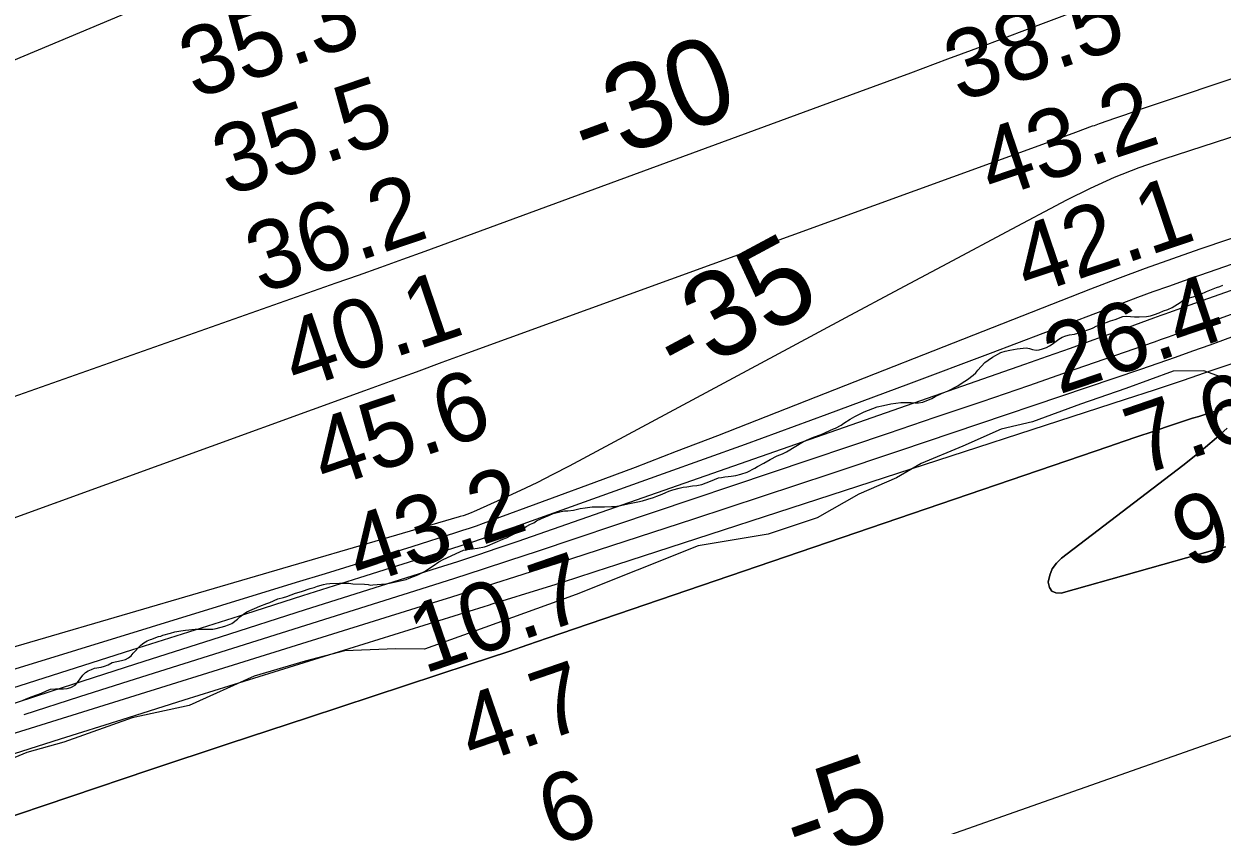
# Model space of a CAD drawing. Extents: x 3187622 to 3225504, y 800805 to 826213.
# Drawn here: x 3219572 to 3220737, y 814201 to 814979 of the extents above; entities that cross this region are included whole.
import ezdxf

# ---------------------------------------------------------------- set-up
doc = ezdxf.new("R2010")
doc.units = 0
for name, color, linetype in [('V-RIVR-EDGE', 7, 'Continuous'), ('V-RIVR-RANG', 7, 'Continuous'), ('V-SITE-VEGE', 7, 'Continuous'), ('V-TOPO-DPTH', 7, 'Continuous'), ('V-TOPO-MAJR', 7, 'Continuous'), ('V-TOPO-MINR', 7, 'Continuous'), ('V-TOPO-MINR-IDEN', 7, 'Continuous'), ('V-TOPO-WATR', 7, 'Continuous')]:
    doc.layers.add(name, color=color, linetype=linetype)

msp = doc.modelspace()

# ---------------------------------------------------------------- linework, layer by layer
at = {"layer": 'V-RIVR-EDGE'}
msp.add_lwpolyline([(3220753.6, 814628.3), (3220736.3, 814636.2), (3220719.3, 814642.3), (3220689.3, 814642), (3220643.2, 814625.1), (3220599.3, 814610), (3220552.7, 814592.8), (3220522.3, 814585.4), (3220484.8, 814569), (3220444.4, 814552.2), (3220420.4, 814538.3), (3220383.9, 814522.3), (3220343.4, 814499.4), (3220295.5, 814483.4), (3220227.7, 814472.3), (3220108.9, 814424.8), (3220020.2, 814392.8), (3219961.4, 814371.7), (3219933.6, 814372.2), (3219883.6, 814370.1), (3219845.4, 814360.2), (3219795.8, 814345.6), (3219732.7, 814317), (3219677.4, 814305), (3219610.9, 814281.3), (3219574.8, 814271.3), (3219452.5, 814220.4)], dxfattribs=at)
at = {"layer": 'V-SITE-VEGE'}
for p, q in [((3220716.3, 814716.7), (3220721.9, 814719.3)), ((3220721.9, 814719.3), (3220725.1, 814720.5)), ((3220725.1, 814720.5), (3220731.6, 814723.2)), ((3220731.6, 814723.2), (3220734.6, 814724.3)), ((3220734.6, 814724.3), (3220737.7, 814725.5)), ((3220688.4, 814703.8), (3220696.2, 814708.8)), ((3220696.2, 814708.8), (3220698.7, 814710.5)), ((3220698.7, 814710.5), (3220704.1, 814712.9)), ((3220704.1, 814712.9), (3220708.7, 814714.1)), ((3220708.7, 814714.1), (3220712.8, 814715.3)), ((3220712.8, 814715.3), (3220716.3, 814716.7)), ((3220633, 814692.2), (3220640.3, 814694.9)), ((3220640.3, 814694.9), (3220644, 814695.3)), ((3220644, 814695.3), (3220651.7, 814694.7)), ((3220656.3, 814694.6), (3220663.3, 814695)), ((3220663.3, 814695), (3220667.3, 814695.7)), ((3220667.3, 814695.7), (3220671.2, 814696.9)), ((3220671.2, 814696.9), (3220675.8, 814698.7)), ((3220675.8, 814698.7), (3220680, 814700.4)), ((3220680, 814700.4), (3220684.2, 814701.9)), ((3220684.2, 814701.9), (3220688.4, 814703.8)), ((3220609.2, 814682.9), (3220611.7, 814684.1)), ((3220611.7, 814684.1), (3220614.6, 814685.6)), ((3220614.6, 814685.6), (3220621.1, 814688.3)), ((3220621.1, 814688.3), (3220624.3, 814689.2)), ((3220624.3, 814689.2), (3220628.6, 814690.8)), ((3220628.6, 814690.8), (3220633, 814692.2)), ((3220651.7, 814694.7), (3220656.3, 814694.6)), ((3220574.3, 814670.2), (3220578.3, 814673)), ((3220578.3, 814673), (3220581.6, 814675)), ((3220581.6, 814675), (3220585, 814676.2)), ((3220585, 814676.2), (3220588.5, 814677.3)), ((3220588.5, 814677.3), (3220593.3, 814678)), ((3220593.3, 814678), (3220600, 814679.9)), ((3220600, 814679.9), (3220609.2, 814682.9)), ((3220513.7, 814655.5), (3220521.7, 814659.9)), ((3220521.7, 814659.9), (3220525.9, 814661.2)), ((3220525.9, 814661.2), (3220530.7, 814662.4)), ((3220530.7, 814662.4), (3220534.1, 814663.1)), ((3220534.1, 814663.1), (3220537.6, 814663.6)), ((3220537.6, 814663.6), (3220546.5, 814664.6)), ((3220546.5, 814664.6), (3220549.8, 814664.1)), ((3220549.8, 814664.1), (3220552.7, 814663.1)), ((3220552.7, 814663.1), (3220556.1, 814662.3)), ((3220556.1, 814662.3), (3220559.1, 814662.5)), ((3220559.1, 814662.5), (3220562.4, 814663.6)), ((3220562.4, 814663.6), (3220566.1, 814664.9)), ((3220566.1, 814664.9), (3220569.1, 814666.5)), ((3220569.1, 814666.5), (3220571.8, 814668.2)), ((3220571.8, 814668.2), (3220574.3, 814670.2)), ((3220499.6, 814642.8), (3220506.4, 814650.2)), ((3220506.4, 814650.2), (3220509.4, 814652.6)), ((3220509.4, 814652.6), (3220513.7, 814655.5)), ((3220489.4, 814633.9), (3220494.9, 814638)), ((3220494.9, 814638), (3220497.4, 814640.2)), ((3220497.4, 814640.2), (3220499.6, 814642.8)), ((3220470.6, 814622.8), (3220479.9, 814627.8)), ((3220479.9, 814627.8), (3220484.2, 814630.7)), ((3220484.2, 814630.7), (3220486.9, 814632.2)), ((3220486.9, 814632.2), (3220489.4, 814633.9)), ((3220446, 814611.7), (3220454.7, 814615.3)), ((3220454.7, 814615.3), (3220458, 814617.3)), ((3220458, 814617.3), (3220464.1, 814620.1)), ((3220464.1, 814620.1), (3220470.6, 814622.8)), ((3220379.9, 814597.7), (3220389.1, 814602.5)), ((3220389.1, 814602.5), (3220401.6, 814607.2)), ((3220401.6, 814607.2), (3220407.6, 814608.7)), ((3220407.6, 814608.7), (3220415, 814610.3)), ((3220415, 814610.3), (3220424.7, 814611.6)), ((3220424.7, 814611.6), (3220428.9, 814611.6)), ((3220428.9, 814611.6), (3220434.8, 814611.4)), ((3220434.8, 814611.4), (3220438.5, 814611.1)), ((3220438.5, 814611.1), (3220441.8, 814611.1)), ((3220441.8, 814611.1), (3220446, 814611.7)), ((3220366.5, 814589.5), (3220369.2, 814591.4)), ((3220369.2, 814591.4), (3220375.2, 814595.1)), ((3220375.2, 814595.1), (3220379.9, 814597.7)), ((3220339.8, 814577.8), (3220347, 814580.4)), ((3220347, 814580.4), (3220359.2, 814585.9)), ((3220359.2, 814585.9), (3220361, 814586.4)), ((3220361, 814586.4), (3220366.5, 814589.5)), ((3220313.6, 814563.6), (3220330.1, 814573.5)), ((3220330.1, 814573.5), (3220333, 814574.9)), ((3220333, 814574.9), (3220339.8, 814577.8)), ((3220291.4, 814552.5), (3220297.6, 814556.2)), ((3220297.6, 814556.2), (3220304.4, 814559.5)), ((3220304.4, 814559.5), (3220309.6, 814561.5)), ((3220309.6, 814561.5), (3220313.6, 814563.6)), ((3220269, 814541.7), (3220275.1, 814543.9)), ((3220275.1, 814543.9), (3220282.6, 814547.5)), ((3220282.6, 814547.5), (3220285.2, 814549.2)), ((3220285.2, 814549.2), (3220291.4, 814552.5)), ((3220231.1, 814531.7), (3220239.6, 814535)), ((3220239.6, 814535), (3220247.3, 814538.1)), ((3220247.3, 814538.1), (3220250.4, 814538.6)), ((3220250.4, 814538.6), (3220253.6, 814539.3)), ((3220253.6, 814539.3), (3220256.6, 814539.5)), ((3220256.6, 814539.5), (3220259.7, 814540)), ((3220259.7, 814540), (3220264.2, 814540.6)), ((3220264.2, 814540.6), (3220269, 814541.7)), ((3220184, 814519.1), (3220187.4, 814520.5)), ((3220187.4, 814520.5), (3220192.6, 814522.4)), ((3220192.6, 814522.4), (3220196.2, 814524.1)), ((3220196.2, 814524.1), (3220199.1, 814525.3)), ((3220199.1, 814525.3), (3220203.1, 814526.7)), ((3220203.1, 814526.7), (3220209.1, 814528.3)), ((3220209.1, 814528.3), (3220213.1, 814529.1)), ((3220213.1, 814529.1), (3220216.5, 814529.5)), ((3220216.5, 814529.5), (3220222.2, 814530.4)), ((3220222.2, 814530.4), (3220226.4, 814530.8)), ((3220226.4, 814530.8), (3220231.1, 814531.7)), ((3220112.7, 814508.3), (3220117.7, 814509.2)), ((3220117.7, 814509.2), (3220124.6, 814510.1)), ((3220124.6, 814510.1), (3220128.4, 814510.1)), ((3220128.4, 814510.1), (3220133.3, 814510)), ((3220133.3, 814510), (3220136.6, 814510.2)), ((3220136.6, 814510.2), (3220143.3, 814510.3)), ((3220143.3, 814510.3), (3220147, 814510.5)), ((3220147, 814510.5), (3220152.2, 814511.2)), ((3220152.2, 814511.2), (3220160.9, 814513.3)), ((3220160.9, 814513.3), (3220169, 814514.9)), ((3220169, 814514.9), (3220173.5, 814516)), ((3220173.5, 814516), (3220178.5, 814517.4)), ((3220178.5, 814517.4), (3220184, 814519.1)), ((3220070.3, 814496.3), (3220075.2, 814498.7)), ((3220075.2, 814498.7), (3220083.2, 814501.8)), ((3220083.2, 814501.8), (3220086.5, 814503.5)), ((3220086.5, 814503.5), (3220090.5, 814504.7)), ((3220090.5, 814504.7), (3220094.4, 814505.4)), ((3220094.4, 814505.4), (3220097.6, 814506.1)), ((3220097.6, 814506.1), (3220100.9, 814506.3)), ((3220100.9, 814506.3), (3220106.3, 814506.9)), ((3220106.3, 814506.9), (3220112.7, 814508.3)), ((3220049.5, 814484), (3220054.2, 814486.5)), ((3220054.2, 814486.5), (3220057.5, 814488.7)), ((3220057.5, 814488.7), (3220060.3, 814490.8)), ((3220060.3, 814490.8), (3220064.7, 814493.2)), ((3220064.7, 814493.2), (3220067.7, 814494.5)), ((3220067.7, 814494.5), (3220070.3, 814496.3)), ((3220022.9, 814472.3), (3220037.6, 814478.5)), ((3220037.6, 814478.5), (3220041.1, 814480)), ((3220041.1, 814480), (3220045.3, 814482.1)), ((3220045.3, 814482.1), (3220049.5, 814484)), ((3219979.6, 814458.9), (3219995.8, 814466.3)), ((3219995.8, 814466.3), (3219999.3, 814467.8)), ((3219999.3, 814467.8), (3220003.3, 814468.5)), ((3220003.3, 814468.5), (3220013.2, 814469.8)), ((3220013.2, 814469.8), (3220019.9, 814471.2)), ((3220019.9, 814471.2), (3220022.9, 814472.3)), ((3219961.4, 814447.1), (3219969.9, 814452.6)), ((3219969.9, 814452.6), (3219975.6, 814456.7)), ((3219975.6, 814456.7), (3219979.6, 814458.9)), ((3219927.6, 814435.8), (3219943.7, 814439.5)), ((3219943.7, 814439.5), (3219946.7, 814440.6)), ((3219946.7, 814440.6), (3219950.9, 814442.3)), ((3219950.9, 814442.3), (3219954.9, 814444)), ((3219954.9, 814444), (3219961.4, 814447.1)), ((3219836, 814426), (3219841.8, 814427.7)), ((3219841.8, 814427.7), (3219850.3, 814430.7)), ((3219850.3, 814430.7), (3219854.2, 814431.7)), ((3219854.2, 814431.7), (3219857.5, 814433.1)), ((3219857.5, 814433.1), (3219863.2, 814434.7)), ((3219863.2, 814434.7), (3219866.4, 814435.2)), ((3219866.4, 814435.2), (3219869.4, 814435.4)), ((3219869.4, 814435.4), (3219878.8, 814435.8)), ((3219878.8, 814435.8), (3219882.7, 814435.9)), ((3219882.7, 814435.9), (3219888, 814435.8)), ((3219888, 814435.8), (3219891.9, 814435.3)), ((3219891.9, 814435.3), (3219903.3, 814434.8)), ((3219903.3, 814434.8), (3219906.9, 814434.5)), ((3219906.9, 814434.5), (3219909, 814434)), ((3219909, 814434), (3219911.2, 814434.3)), ((3219911.2, 814434.3), (3219915.6, 814434.5)), ((3219915.6, 814434.5), (3219924, 814435.3)), ((3219924, 814435.3), (3219927.6, 814435.8)), ((3219801.5, 814413.4), (3219808.2, 814416.1)), ((3219808.2, 814416.1), (3219811, 814417.2)), ((3219811, 814417.2), (3219818.9, 814420.6)), ((3219818.9, 814420.6), (3219824.3, 814422)), ((3219824.3, 814422), (3219827.6, 814423)), ((3219827.6, 814423), (3219836, 814426)), ((3219782, 814403.3), (3219785.5, 814405.8)), ((3219785.5, 814405.8), (3219788.8, 814407.9)), ((3219788.8, 814407.9), (3219801.5, 814413.4)), ((3219759.1, 814391.8), (3219767.3, 814394.2)), ((3219767.3, 814394.2), (3219771, 814395.4)), ((3219771, 814395.4), (3219774.3, 814396.8)), ((3219774.3, 814396.8), (3219779.8, 814400.9)), ((3219779.8, 814400.9), (3219782, 814403.3)), ((3219692, 814379.8), (3219695.1, 814381.2)), ((3219695.1, 814381.2), (3219696.6, 814381.6)), ((3219696.6, 814381.6), (3219698.6, 814382.4)), ((3219698.6, 814382.4), (3219702.8, 814384)), ((3219702.8, 814384), (3219705.2, 814384.5)), ((3219705.2, 814384.5), (3219707.2, 814385.2)), ((3219707.2, 814385.2), (3219714.7, 814387.4)), ((3219714.7, 814387.4), (3219718.9, 814388.5)), ((3219718.9, 814388.5), (3219724.6, 814389.6)), ((3219724.6, 814389.6), (3219729.1, 814390.3)), ((3219729.1, 814390.3), (3219738.7, 814391.1)), ((3219738.7, 814391.1), (3219755.8, 814391.2)), ((3219755.8, 814391.2), (3219759.1, 814391.8)), ((3219678.2, 814367.9), (3219685.8, 814375.7)), ((3219685.8, 814375.7), (3219688.6, 814377.9)), ((3219688.6, 814377.9), (3219692, 814379.8)), ((3219653.9, 814356.4), (3219657.8, 814358.7)), ((3219657.8, 814358.7), (3219666.8, 814360.6)), ((3219666.8, 814360.6), (3219670.7, 814361.8)), ((3219670.7, 814361.8), (3219673.7, 814363.4)), ((3219673.7, 814363.4), (3219676.3, 814365.4)), ((3219676.3, 814365.4), (3219678.2, 814367.9)), ((3219626.9, 814342.9), (3219629.4, 814346.4)), ((3219629.4, 814346.4), (3219631.9, 814349)), ((3219631.9, 814349), (3219634.7, 814350.7)), ((3219634.7, 814350.7), (3219637.7, 814352.1)), ((3219637.7, 814352.1), (3219640.7, 814353.3)), ((3219640.7, 814353.3), (3219647.3, 814354.3)), ((3219647.3, 814354.3), (3219650.4, 814355.1)), ((3219650.4, 814355.1), (3219653.9, 814356.4)), ((3219614.1, 814333.4), (3219617.6, 814334.4)), ((3219617.6, 814334.4), (3219621.8, 814336.6)), ((3219621.8, 814336.6), (3219624.3, 814339.3)), ((3219624.3, 814339.3), (3219626.9, 814342.9)), ((3219570.6, 814321.8), (3219574.4, 814323.5)), ((3219574.4, 814323.5), (3219580.1, 814325.8)), ((3219580.1, 814325.8), (3219589.1, 814328.9)), ((3219589.1, 814328.9), (3219594.1, 814331.3)), ((3219594.1, 814331.3), (3219597.8, 814332.7)), ((3219597.8, 814332.7), (3219602.7, 814333.1)), ((3219602.7, 814333.1), (3219610.7, 814333.2)), ((3219610.7, 814333.2), (3219614.1, 814333.4))]:
    msp.add_line(p, q, dxfattribs=at)
at = {"layer": 'V-TOPO-DPTH'}
for points in [[(3221131.3, 814817.2), (3220724.9, 814667.3), (3220708.2, 814661.2), (3220691.4, 814655.2), (3220674.5, 814649.3), (3220657.7, 814643.6), (3220423.3, 814564.5), (3220356.6, 814542.1), (3220289.9, 814520), (3220223.1, 814498.1), (3220156.3, 814476.3), (3220091.6, 814455.4), (3220057, 814444.3), (3220022.4, 814433.3), (3219987.8, 814422.4), (3219953.2, 814411.5), (3219512.5, 814274.3)], [(3219540.6, 814202.6), (3219617.6, 814228.5), (3219694.5, 814254.3), (3219771.6, 814279.9), (3219848.6, 814305.4), (3220005.9, 814357.2), (3220024.6, 814363.4), (3220043.4, 814369.6), (3220062.1, 814376), (3220080.8, 814382.3), (3220626.9, 814568.8), (3220640.9, 814573.5), (3220655, 814578.3), (3220669, 814583), (3220683, 814587.7), (3220708.1, 814596.1), (3220709.6, 814596.6), (3220714.2, 814598), (3220724, 814601.1), (3220730.5, 814603), (3220737, 814604.7)], [(3219540.6, 814202.6), (3219617.6, 814228.5), (3219694.5, 814254.3), (3219771.6, 814279.9), (3219848.6, 814305.4), (3220005.9, 814357.2), (3220024.6, 814363.4), (3220043.4, 814369.6), (3220062.1, 814376), (3220080.8, 814382.3), (3220626.9, 814568.8), (3220640.9, 814573.5), (3220655, 814578.3), (3220669, 814583), (3220683, 814587.7), (3220708.1, 814596.1), (3220709.6, 814596.6), (3220714.2, 814598), (3220724, 814601.1), (3220730.5, 814603), (3220737, 814604.7)], [(3220741.9, 814586.6), (3220731.5, 814577.1), (3220720.8, 814567.9), (3220709.9, 814559), (3220698.8, 814550.3), (3220580.8, 814460.2), (3220575.8, 814455.2), (3220571.8, 814449.8), (3220569.3, 814443.5), (3220567.7, 814436.7), (3220569, 814431.7), (3220571.3, 814428), (3220575.3, 814426.4), (3220580.5, 814426), (3220727.7, 814467.6), (3220740.2, 814471.3)], [(3220741.9, 814586.6), (3220731.5, 814577.1), (3220720.8, 814567.9), (3220709.9, 814559), (3220698.8, 814550.3), (3220580.8, 814460.2), (3220575.8, 814455.2), (3220571.8, 814449.8), (3220569.3, 814443.5), (3220567.7, 814436.7), (3220569, 814431.7), (3220571.3, 814428), (3220575.3, 814426.4), (3220580.5, 814426), (3220727.7, 814467.6), (3220740.2, 814471.3)]]:
    msp.add_lwpolyline(points, dxfattribs=at)
at = {"layer": 'V-TOPO-MAJR'}
msp.add_lwpolyline([(3220840, 814778.3), (3220700, 814729.7), (3220684.8, 814724.3), (3220669.7, 814718.9), (3220654.6, 814713.4), (3220639.6, 814707.8), (3220511.3, 814659.1), (3220432.1, 814629.3), (3220352.7, 814599.8), (3220273.2, 814570.7), (3220193.6, 814542), (3220035.3, 814485.3), (3220022.2, 814480.7), (3220009.1, 814476.2), (3219995.9, 814471.8), (3219982.7, 814467.6), (3219898.3, 814440.9), (3219842.9, 814423.4), (3219787.5, 814405.8), (3219732.1, 814388.2), (3219676.7, 814370.6), (3219397.2, 814281.6)], dxfattribs=at)
at = {"layer": 'V-TOPO-MINR'}
for points in [[(3219303.4, 814405.4), (3219903.6, 814623.2), (3219928.6, 814632.3), (3219953.6, 814641.4), (3219978.6, 814650.5), (3220003.6, 814659.6), (3220555.6, 814859.9), (3220565.4, 814863.5), (3220575.2, 814867), (3220585, 814870.6), (3220594.8, 814874.2), (3220611.1, 814880.2), (3220612.8, 814880.8), (3220614.4, 814881.4), (3220617.7, 814882.5), (3220633.7, 814888.1), (3220643.3, 814891.5), (3220653, 814894.8), (3220662.6, 814898.1), (3220672.3, 814901.4), (3221261.1, 815098.8)], [(3219495.1, 814593.7), (3219875.7, 814727.7), (3219897.3, 814735.3), (3219919, 814743.1), (3219940.6, 814750.9), (3219962.2, 814758.7), (3220361.8, 814905.3), (3220398, 814918.6), (3220434.2, 814932), (3220470.4, 814945.4), (3220506.5, 814958.9), (3220542.7, 814972.5), (3220578.8, 814986.1), (3220614.9, 814999.7), (3220651, 815013.4), (3220689.3, 815028), (3220744.6, 815049.1)], [(3219794.5, 815041.6), (3219194.6, 814790)], [(3220941.9, 814932.8), (3220680.2, 814848.1), (3220655.9, 814839.5), (3220632, 814830.1), (3220608.6, 814819.5), (3220585.6, 814808), (3220527, 814776.9), (3220474.9, 814749.3), (3220422.9, 814721.6), (3220370.9, 814693.8), (3220318.9, 814665.9), (3220102.1, 814549.6), (3220086.4, 814541.4), (3220070.7, 814533.4), (3220054.7, 814525.8), (3220038.7, 814518.4), (3220009, 814505.1), (3220007.7, 814504.5), (3220003.7, 814503), (3219999.1, 814501.4), (3219996.2, 814500.5), (3219995.2, 814500.2), (3219339.1, 814308.5)], [(3221128.4, 814899.7), (3220715.4, 814760.5), (3220688.6, 814751.2), (3220662, 814741.7), (3220635.4, 814731.8), (3220609, 814721.7), (3220246.3, 814579.2), (3220206.3, 814563.7), (3220166.2, 814548.3), (3220126, 814533.3), (3220085.8, 814518.4), (3220018.4, 814493.8), (3220011.7, 814491.4), (3220005.1, 814489.1), (3219998.4, 814486.9), (3219991.6, 814484.7), (3219949.1, 814471.3), (3219921.1, 814462.5), (3219893, 814453.7), (3219865, 814445), (3219836.9, 814436.4), (3219409.3, 814305)], [(3221131.3, 814817.2), (3220724.9, 814667.3), (3220708.2, 814661.2), (3220691.4, 814655.2), (3220674.5, 814649.3), (3220657.7, 814643.6), (3220423.3, 814564.5), (3220356.6, 814542.1), (3220289.9, 814520), (3220223.1, 814498.1), (3220156.3, 814476.3), (3220091.6, 814455.4), (3220057, 814444.3), (3220022.4, 814433.3), (3219987.8, 814422.4), (3219953.2, 814411.5), (3219512.5, 814274.3)], [(3220745.6, 814720.3), (3220722.9, 814712.2), (3220684.7, 814698.5), (3220681.1, 814697.2), (3220677.5, 814695.9), (3220673.9, 814694.6), (3220670.4, 814693.3), (3220633.4, 814679.9), (3220611.3, 814671.9), (3220589.2, 814664), (3220567, 814656.1), (3220544.9, 814648.4), (3220052.3, 814476.5), (3220032.7, 814469.8), (3220013.1, 814463.2), (3219993.5, 814456.7), (3219973.7, 814450.4), (3219845.5, 814409.8), (3219763, 814383.5), (3219680.5, 814357.1), (3219598.1, 814330.5), (3219515.7, 814303.7)], [(3220802.9, 814717.8), (3220698.4, 814679.9), (3220691.5, 814677.4), (3220684.6, 814675), (3220677.8, 814672.6), (3220670.9, 814670.2), (3220593.9, 814643.5), (3220548.6, 814627.8), (3220503.2, 814612.2), (3220457.7, 814596.8), (3220412.2, 814581.4), (3220070.9, 814466.7), (3220044.2, 814457.8), (3220017.5, 814449), (3219990.8, 814440.4), (3219964, 814431.9), (3219680.3, 814342.5), (3219626, 814325.3), (3219571.9, 814308)], [(3221724, 814651.3), (3221565, 814588.2), (3221539.6, 814578.2), (3221514.2, 814568.4), (3221488.7, 814558.8), (3221463.1, 814549.3), (3220818.2, 814313.1), (3220816.7, 814312.5), (3220812, 814310.8), (3220808.9, 814309.7), (3220807, 814309.1), (3220804, 814308), (3220803.1, 814307.7), (3220193.1, 814092.9), (3220169.6, 814084.4), (3220146.3, 814075.7), (3220123.1, 814066.5), (3220100, 814057.1), (3219869.2, 813960.3), (3219809.2, 813935.2), (3219749.2, 813910.3), (3219689.1, 813885.7), (3219629, 813861.1), (3219533.9, 813822.5)], [(3220755, 814651.9), (3220727, 814642.4), (3220699, 814632.9), (3220670.9, 814623.6), (3220642.8, 814614.4), (3220148.2, 814453.6), (3220128.2, 814447.1), (3220108.2, 814440.7), (3220088.1, 814434.4), (3220068.1, 814428.2), (3220036.7, 814418.4), (3220032.3, 814417.1), (3220027.9, 814415.7), (3220023.5, 814414.3), (3220019.1, 814413), (3219727.7, 814322.1), (3219667.4, 814303.2), (3219607.2, 814284.2), (3219547, 814265)]]:
    msp.add_lwpolyline(points, dxfattribs=at)
at = {"layer": 'V-TOPO-WATR'}
for points in [[(3220737, 814604.7), (3220730.5, 814603), (3220724, 814601.1), (3220714.2, 814598), (3220709.6, 814596.6), (3220708.1, 814596.1), (3220683, 814587.7), (3220669, 814583), (3220655, 814578.3), (3220640.9, 814573.5), (3220626.9, 814568.8), (3220080.8, 814382.3), (3220062.1, 814376), (3220043.4, 814369.6), (3220024.6, 814363.4), (3220005.9, 814357.2), (3219848.6, 814305.4), (3219771.6, 814279.9), (3219694.5, 814254.3), (3219617.6, 814228.5), (3219540.6, 814202.6)], [(3220740.2, 814471.3), (3220727.7, 814467.6), (3220580.5, 814426), (3220575.3, 814426.4), (3220571.3, 814428), (3220569, 814431.7), (3220567.7, 814436.7), (3220569.3, 814443.5), (3220571.8, 814449.8), (3220575.8, 814455.2), (3220580.8, 814460.2), (3220698.8, 814550.3), (3220709.9, 814559), (3220720.8, 814567.9), (3220731.5, 814577.1), (3220741.9, 814586.6)]]:
    msp.add_lwpolyline(points, dxfattribs=at)

# ---------------------------------------------------------------- texts
at = {"layer": 'V-RIVR-RANG'}
for s, rotation, p in [('35.3', 18.6683, (3219738, 814906)), ('38.5', 18.6483, (3220481.6, 814903)), ('35.5', 18.6683, (3219770.2, 814811.4)), ('43.2', 18.6483, (3220513.8, 814808.4)), ('36.2', 18.6683, (3219802.5, 814716.7)), ('42.1', 18.6483, (3220548.2, 814714.5)), ('40.1', 18.6683, (3219837, 814622.8)), ('26.4', 18.6483, (3220578.2, 814619)), ('45.6', 18.6683, (3219865.2, 814526.8)), ('7.6', 18.9629, (3220657.5, 814539.8)), ('43.2', 18.6683, (3219899.2, 814432.7)), ('9.1', 18.9629, (3220703.4, 814449.9)), ('10.7', 18.9787, (3219961, 814347.5)), ('4.7', 18.9787, (3220008.7, 814258.2)), ('6', 18.9787, (3220086.8, 814179.3))]:
    msp.add_text(s, height=67, rotation=rotation, dxfattribs=at).set_placement(p)
at = {"layer": 'V-TOPO-MINR-IDEN'}
for s, rotation, p in [('-30', 20.1362, (3220120.2, 814838.8)), ('-35', 28.2189, (3220208.7, 814630.3)), ('-5', 19.3977, (3220325.7, 814161.6))]:
    msp.add_text(s, height=83, rotation=rotation, dxfattribs=at).set_placement(p)

doc.saveas('drawing.dxf')
